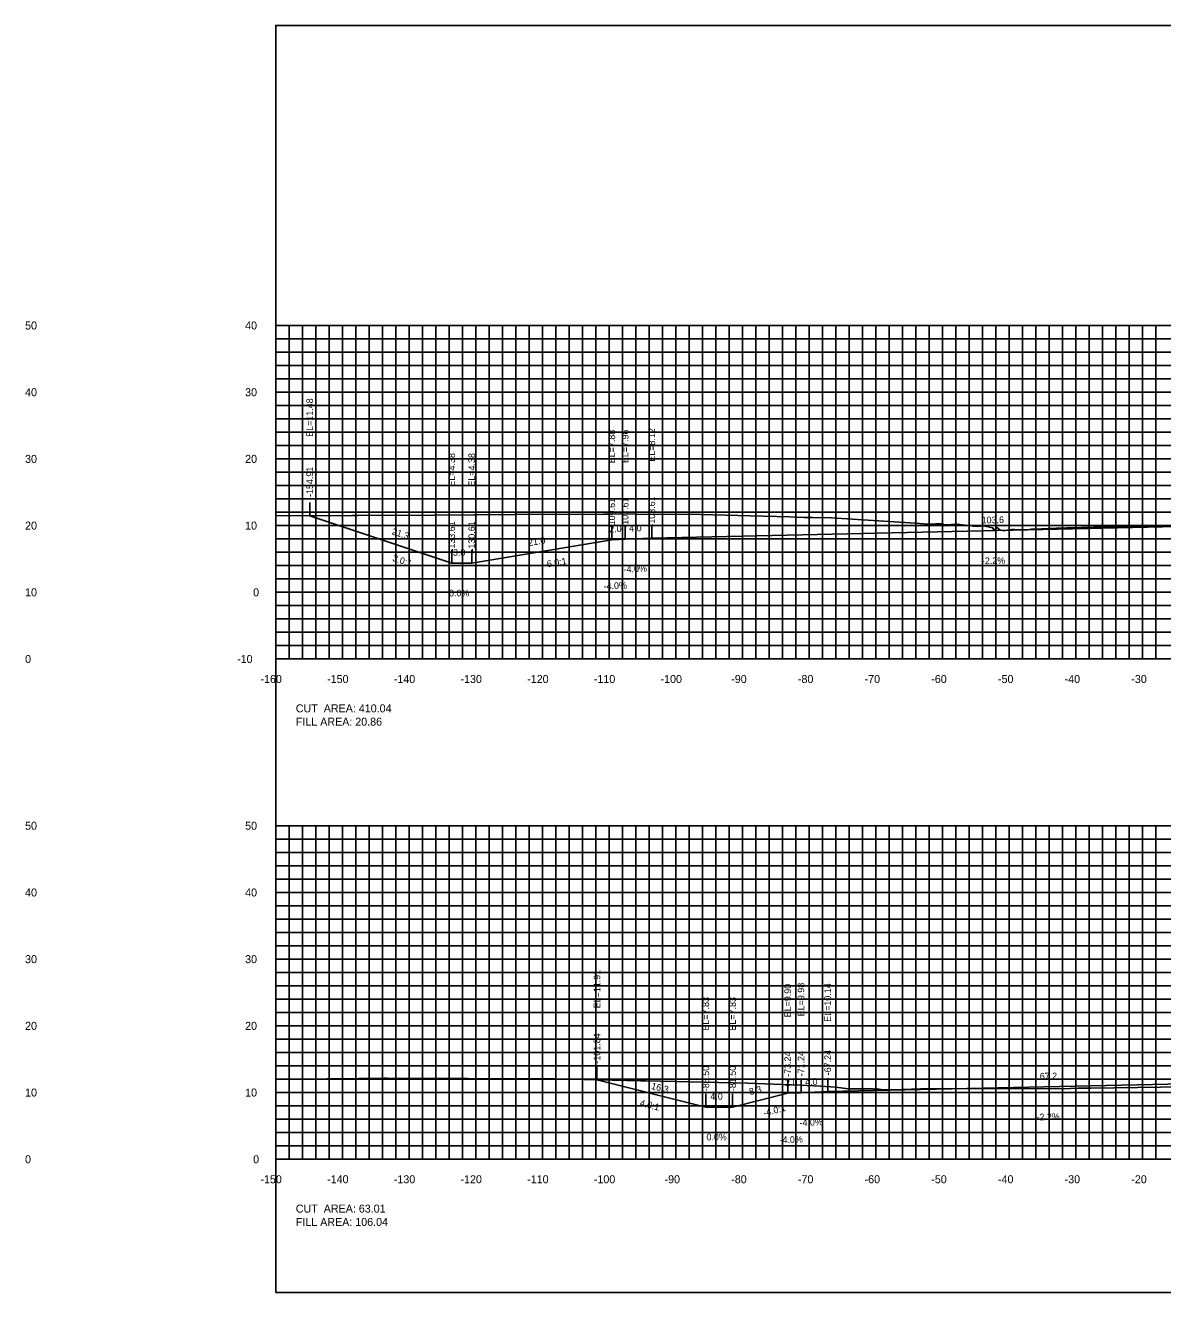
# Model space of a CAD drawing. Extents: x 1797419 to 1809236, y 248759 to 251512.
# Drawn here: x 1803463.4 to 1803634, y 250854.9 to 251044.9 of the extents above; entities that cross this region are included whole.
import ezdxf

# ---------------------------------------------------------------- set-up
doc = ezdxf.new("R2010")
doc.units = 0
for name, color, linetype in [('10', 7, 'Continuous'), ('3', 7, 'Continuous'), ('31', 7, 'Continuous'), ('4', 7, 'Continuous'), ('60', 7, 'Continuous'), ('ANNO-TXT', 7, 'Continuous'), ('CL-CNST', 7, 'Continuous'), ('Level 62', 7, 'Continuous'), ('M-ROADS', 7, 'Continuous')]:
    doc.layers.add(name, color=color, linetype=linetype)

msp = doc.modelspace()

# ---------------------------------------------------------------- linework, layer by layer
for p, q in [((1803506.09, 250971.37), (1803506.09, 250973.37)), ((1803551.39, 250967.77), (1803551.39, 250969.77)), ((1803553.39, 250967.85), (1803553.39, 250969.85)), ((1803557.39, 250968.01), (1803557.39, 250970.01)), ((1803527.39, 250964.27), (1803527.39, 250966.27)), ((1803530.39, 250964.27), (1803530.39, 250966.27)), ((1803549.16, 250886.8), (1803549.16, 250888.8)), ((1803577.77, 250884.79), (1803577.77, 250886.79)), ((1803579.77, 250884.87), (1803579.77, 250886.87)), ((1803583.77, 250885.03), (1803583.77, 250887.03)), ((1803565.49, 250882.72), (1803565.49, 250884.72)), ((1803569.5, 250882.72), (1803569.5, 250884.72))]:
    msp.add_line(p, q)
msp.add_lwpolyline([(1803501, 250854.89), (1803801, 250854.89), (1803801, 251044.89), (1803501, 251044.89)], close=True)
at = {"layer": '60'}
for p, q in [((1803500.94, 250999.89), (1803501, 250999.89)), ((1803501, 250949.89), (1803501, 250999.89)), ((1803510.94, 250989.89), (1803511, 250989.89)), ((1803510.94, 250979.89), (1803511, 250979.89)), ((1803510.94, 250969.89), (1803511, 250969.89)), ((1803510.94, 250959.89), (1803511, 250959.89)), ((1803501, 250949.89), (1803801, 250949.89)), ((1803510.94, 250949.89), (1803511, 250949.89)), ((1803511, 250949.83), (1803511, 250949.89)), ((1803521, 250949.83), (1803521, 250949.89)), ((1803531, 250949.83), (1803531, 250949.89)), ((1803541, 250949.83), (1803541, 250949.89)), ((1803551, 250949.83), (1803551, 250949.89)), ((1803561, 250949.83), (1803561, 250949.89)), ((1803571, 250949.83), (1803571, 250949.89)), ((1803581, 250949.83), (1803581, 250949.89)), ((1803591, 250949.83), (1803591, 250949.89)), ((1803601, 250949.83), (1803601, 250949.89)), ((1803611, 250949.83), (1803611, 250949.89)), ((1803621, 250949.83), (1803621, 250949.89)), ((1803631, 250949.83), (1803631, 250949.89)), ((1803500.94, 250924.89), (1803501, 250924.89)), ((1803501, 250874.89), (1803501, 250924.89)), ((1803500.94, 250914.89), (1803501, 250914.89)), ((1803500.94, 250904.89), (1803501, 250904.89)), ((1803500.94, 250894.89), (1803501, 250894.89)), ((1803500.94, 250884.89), (1803501, 250884.89)), ((1803500.94, 250874.89), (1803501, 250874.89)), ((1803501, 250874.89), (1803801, 250874.89)), ((1803501, 250874.83), (1803501, 250874.89)), ((1803511, 250874.83), (1803511, 250874.89)), ((1803521, 250874.83), (1803521, 250874.89)), ((1803531, 250874.83), (1803531, 250874.89)), ((1803541, 250874.83), (1803541, 250874.89)), ((1803551, 250874.83), (1803551, 250874.89)), ((1803561, 250874.83), (1803561, 250874.89)), ((1803571, 250874.83), (1803571, 250874.89)), ((1803581, 250874.83), (1803581, 250874.89)), ((1803591, 250874.83), (1803591, 250874.89)), ((1803601, 250874.83), (1803601, 250874.89)), ((1803611, 250874.83), (1803611, 250874.89)), ((1803621, 250874.83), (1803621, 250874.89)), ((1803631, 250874.83), (1803631, 250874.89))]:
    msp.add_line(p, q, dxfattribs=at)
at = {"layer": 'CL-CNST'}
for p, q in [((1803565.49, 250882.72), (1803549.16, 250886.8)), ((1803569.5, 250882.72), (1803565.49, 250882.72))]:
    msp.add_line(p, q, dxfattribs=at)
for points in [[(1803506.09, 250971.37), (1803527.39, 250964.27), (1803530.39, 250964.27), (1803551.39, 250967.77), (1803553.39, 250967.85), (1803557.39, 250968.01), (1803661, 250970.29), (1803692.83, 250970.99), (1803696.83, 250970.83), (1803698.83, 250970.75), (1803719.83, 250967.25), (1803722.83, 250967.25), (1803736.93, 250970.78)], [(1803569.5, 250882.72), (1803577.77, 250884.79), (1803579.77, 250884.87), (1803583.77, 250885.03), (1803651, 250886.51), (1803701.54, 250887.62), (1803705.54, 250887.46), (1803711.04, 250887.24), (1803723, 250884.27), (1803727, 250884.27)]]:
    msp.add_lwpolyline(points, dxfattribs=at)
at = {"layer": 'Level 62'}
for p, q in [((1803501, 250999.89), (1803801, 250999.89)), ((1803501, 250949.89), (1803501, 250999.89)), ((1803503, 250949.89), (1803503, 250999.89)), ((1803505, 250949.89), (1803505, 250999.89)), ((1803507, 250949.89), (1803507, 250999.89)), ((1803509, 250949.89), (1803509, 250999.89)), ((1803511, 250949.89), (1803511, 250999.89)), ((1803513, 250949.89), (1803513, 250999.89)), ((1803515, 250949.89), (1803515, 250999.89)), ((1803517, 250949.89), (1803517, 250999.89)), ((1803519, 250949.89), (1803519, 250999.89)), ((1803521, 250949.89), (1803521, 250999.89)), ((1803523, 250949.89), (1803523, 250999.89)), ((1803525, 250949.89), (1803525, 250999.89)), ((1803527, 250949.89), (1803527, 250999.89)), ((1803529, 250949.89), (1803529, 250999.89)), ((1803531, 250949.89), (1803531, 250999.89)), ((1803533, 250949.89), (1803533, 250999.89)), ((1803535, 250949.89), (1803535, 250999.89)), ((1803537, 250949.89), (1803537, 250999.89)), ((1803539, 250949.89), (1803539, 250999.89)), ((1803541, 250949.89), (1803541, 250999.89)), ((1803543, 250949.89), (1803543, 250999.89)), ((1803545, 250949.89), (1803545, 250999.89)), ((1803547, 250949.89), (1803547, 250999.89)), ((1803549, 250949.89), (1803549, 250999.89)), ((1803551, 250949.89), (1803551, 250999.89)), ((1803553, 250949.89), (1803553, 250999.89)), ((1803555, 250949.89), (1803555, 250999.89)), ((1803557, 250949.89), (1803557, 250999.89)), ((1803559, 250949.89), (1803559, 250999.89)), ((1803561, 250949.89), (1803561, 250999.89)), ((1803563, 250949.89), (1803563, 250999.89)), ((1803565, 250949.89), (1803565, 250999.89)), ((1803567, 250949.89), (1803567, 250999.89)), ((1803569, 250949.89), (1803569, 250999.89)), ((1803571, 250949.89), (1803571, 250999.89)), ((1803573, 250949.89), (1803573, 250999.89)), ((1803575, 250949.89), (1803575, 250999.89)), ((1803577, 250949.89), (1803577, 250999.89)), ((1803579, 250949.89), (1803579, 250999.89)), ((1803581, 250949.89), (1803581, 250999.89)), ((1803583, 250949.89), (1803583, 250999.89)), ((1803585, 250949.89), (1803585, 250999.89)), ((1803587, 250949.89), (1803587, 250999.89)), ((1803589, 250949.89), (1803589, 250999.89)), ((1803591, 250949.89), (1803591, 250999.89)), ((1803593, 250949.89), (1803593, 250999.89)), ((1803595, 250949.89), (1803595, 250999.89)), ((1803597, 250949.89), (1803597, 250999.89)), ((1803599, 250949.89), (1803599, 250999.89)), ((1803601, 250949.89), (1803601, 250999.89)), ((1803603, 250949.89), (1803603, 250999.89)), ((1803605, 250949.89), (1803605, 250999.89)), ((1803607, 250949.89), (1803607, 250999.89)), ((1803609, 250949.89), (1803609, 250999.89)), ((1803611, 250949.89), (1803611, 250999.89)), ((1803613, 250949.89), (1803613, 250999.89)), ((1803615, 250949.89), (1803615, 250999.89)), ((1803617, 250949.89), (1803617, 250999.89)), ((1803619, 250949.89), (1803619, 250999.89)), ((1803621, 250949.89), (1803621, 250999.89)), ((1803623, 250949.89), (1803623, 250999.89)), ((1803625, 250949.89), (1803625, 250999.89)), ((1803627, 250949.89), (1803627, 250999.89)), ((1803629, 250949.89), (1803629, 250999.89)), ((1803631, 250949.89), (1803631, 250999.89)), ((1803633, 250949.89), (1803633, 250999.89)), ((1803501, 250997.89), (1803801, 250997.89)), ((1803501, 250995.89), (1803801, 250995.89)), ((1803501, 250993.89), (1803801, 250993.89)), ((1803501, 250991.89), (1803801, 250991.89)), ((1803501, 250989.89), (1803801, 250989.89)), ((1803501, 250987.89), (1803801, 250987.89)), ((1803501, 250985.89), (1803801, 250985.89)), ((1803501, 250983.89), (1803801, 250983.89)), ((1803501, 250981.89), (1803801, 250981.89)), ((1803501, 250979.89), (1803801, 250979.89)), ((1803501, 250977.89), (1803801, 250977.89)), ((1803501, 250975.89), (1803801, 250975.89)), ((1803501, 250973.89), (1803801, 250973.89)), ((1803501, 250971.89), (1803801, 250971.89)), ((1803501, 250969.89), (1803801, 250969.89)), ((1803501, 250967.89), (1803801, 250967.89)), ((1803501, 250965.89), (1803801, 250965.89)), ((1803501, 250963.89), (1803801, 250963.89)), ((1803501, 250961.89), (1803801, 250961.89)), ((1803501, 250959.89), (1803801, 250959.89)), ((1803501, 250957.89), (1803801, 250957.89)), ((1803501, 250955.89), (1803801, 250955.89)), ((1803501, 250953.89), (1803801, 250953.89)), ((1803501, 250951.89), (1803801, 250951.89)), ((1803501, 250949.89), (1803801, 250949.89)), ((1803501, 250924.89), (1803801, 250924.89)), ((1803501, 250874.89), (1803501, 250924.89)), ((1803503, 250874.89), (1803503, 250924.89)), ((1803505, 250874.89), (1803505, 250924.89)), ((1803507, 250874.89), (1803507, 250924.89)), ((1803509, 250874.89), (1803509, 250924.89)), ((1803511, 250874.89), (1803511, 250924.89)), ((1803513, 250874.89), (1803513, 250924.89)), ((1803515, 250874.89), (1803515, 250924.89)), ((1803517, 250874.89), (1803517, 250924.89)), ((1803519, 250874.89), (1803519, 250924.89)), ((1803521, 250874.89), (1803521, 250924.89)), ((1803523, 250874.89), (1803523, 250924.89)), ((1803525, 250874.89), (1803525, 250924.89)), ((1803527, 250874.89), (1803527, 250924.89)), ((1803529, 250874.89), (1803529, 250924.89)), ((1803531, 250874.89), (1803531, 250924.89)), ((1803533, 250874.89), (1803533, 250924.89)), ((1803535, 250874.89), (1803535, 250924.89)), ((1803537, 250874.89), (1803537, 250924.89)), ((1803539, 250874.89), (1803539, 250924.89)), ((1803541, 250874.89), (1803541, 250924.89)), ((1803543, 250874.89), (1803543, 250924.89)), ((1803545, 250874.89), (1803545, 250924.89)), ((1803547, 250874.89), (1803547, 250924.89)), ((1803549, 250874.89), (1803549, 250924.89)), ((1803551, 250874.89), (1803551, 250924.89)), ((1803553, 250874.89), (1803553, 250924.89)), ((1803555, 250874.89), (1803555, 250924.89)), ((1803557, 250874.89), (1803557, 250924.89)), ((1803559, 250874.89), (1803559, 250924.89)), ((1803561, 250874.89), (1803561, 250924.89)), ((1803563, 250874.89), (1803563, 250924.89)), ((1803565, 250874.89), (1803565, 250924.89)), ((1803567, 250874.89), (1803567, 250924.89)), ((1803569, 250874.89), (1803569, 250924.89)), ((1803571, 250874.89), (1803571, 250924.89)), ((1803573, 250874.89), (1803573, 250924.89)), ((1803575, 250874.89), (1803575, 250924.89)), ((1803577, 250874.89), (1803577, 250924.89)), ((1803579, 250874.89), (1803579, 250924.89)), ((1803581, 250874.89), (1803581, 250924.89)), ((1803583, 250874.89), (1803583, 250924.89)), ((1803585, 250874.89), (1803585, 250924.89)), ((1803587, 250874.89), (1803587, 250924.89)), ((1803589, 250874.89), (1803589, 250924.89)), ((1803591, 250874.89), (1803591, 250924.89)), ((1803593, 250874.89), (1803593, 250924.89)), ((1803595, 250874.89), (1803595, 250924.89)), ((1803597, 250874.89), (1803597, 250924.89)), ((1803599, 250874.89), (1803599, 250924.89)), ((1803601, 250874.89), (1803601, 250924.89)), ((1803603, 250874.89), (1803603, 250924.89)), ((1803605, 250874.89), (1803605, 250924.89)), ((1803607, 250874.89), (1803607, 250924.89)), ((1803609, 250874.89), (1803609, 250924.89)), ((1803611, 250874.89), (1803611, 250924.89)), ((1803613, 250874.89), (1803613, 250924.89)), ((1803615, 250874.89), (1803615, 250924.89)), ((1803617, 250874.89), (1803617, 250924.89)), ((1803619, 250874.89), (1803619, 250924.89)), ((1803621, 250874.89), (1803621, 250924.89)), ((1803623, 250874.89), (1803623, 250924.89)), ((1803625, 250874.89), (1803625, 250924.89)), ((1803627, 250874.89), (1803627, 250924.89)), ((1803629, 250874.89), (1803629, 250924.89)), ((1803631, 250874.89), (1803631, 250924.89)), ((1803633, 250874.89), (1803633, 250924.89)), ((1803501, 250922.89), (1803801, 250922.89)), ((1803501, 250920.89), (1803801, 250920.89)), ((1803501, 250918.89), (1803801, 250918.89)), ((1803501, 250916.89), (1803801, 250916.89)), ((1803501, 250914.89), (1803801, 250914.89)), ((1803501, 250912.89), (1803801, 250912.89)), ((1803501, 250910.89), (1803801, 250910.89)), ((1803501, 250908.89), (1803801, 250908.89)), ((1803501, 250906.89), (1803801, 250906.89)), ((1803501, 250904.89), (1803801, 250904.89)), ((1803501, 250902.89), (1803801, 250902.89)), ((1803501, 250900.89), (1803801, 250900.89)), ((1803501, 250898.89), (1803801, 250898.89)), ((1803501, 250896.89), (1803801, 250896.89)), ((1803501, 250894.89), (1803801, 250894.89)), ((1803501, 250892.89), (1803801, 250892.89)), ((1803501, 250890.89), (1803801, 250890.89)), ((1803501, 250888.89), (1803801, 250888.89)), ((1803501, 250886.89), (1803801, 250886.89)), ((1803501, 250884.89), (1803801, 250884.89)), ((1803501, 250882.89), (1803801, 250882.89)), ((1803501, 250880.89), (1803801, 250880.89)), ((1803501, 250878.89), (1803801, 250878.89)), ((1803501, 250876.89), (1803801, 250876.89)), ((1803501, 250874.89), (1803801, 250874.89))]:
    msp.add_line(p, q, dxfattribs=at)
at = {"layer": 'M-ROADS'}
for points in [[(1803501, 250971.35), (1803512.51, 250971.4), (1803513.25, 250971.4), (1803524.76, 250971.46), (1803530.75, 250971.51), (1803530.97, 250971.51), (1803531.21, 250971.51), (1803542.46, 250971.59), (1803545.94, 250971.57), (1803550.15, 250971.59), (1803551.08, 250971.6), (1803552.68, 250971.63), (1803557.22, 250971.57), (1803559.7, 250971.58), (1803564.7, 250971.57), (1803572.2, 250971.34), (1803578.09, 250971.18), (1803580.26, 250971.12), (1803580.78, 250971.11), (1803581.49, 250971.08), (1803581.54, 250971.08), (1803584.35, 250971.07), (1803596.87, 250970.25), (1803598.83, 250970.11), (1803599.91, 250970.13), (1803600.86, 250970.13), (1803601.12, 250970.06), (1803601.4, 250969.98), (1803603.11, 250970.12), (1803604.89, 250969.92), (1803605.26, 250969.91), (1803605.58, 250969.82), (1803605.95, 250969.8), (1803606.29, 250969.75), (1803607.08, 250969.85), (1803608.54, 250969.54), (1803608.61, 250969.29), (1803609.01, 250969.33), (1803609.01, 250969.5), (1803609.02, 250969.39), (1803609.06, 250969.66), (1803609.38, 250969.41), (1803609.67, 250969.19), (1803609.96, 250969.16), (1803610.24, 250969.17), (1803610.44, 250969.18), (1803611.38, 250969.3), (1803611.52, 250969.32), (1803611.77, 250969.3), (1803613.4, 250969.25), (1803614.02, 250969.32), (1803614.26, 250969.33), (1803614.67, 250969.35), (1803618.09, 250969.48), (1803619.58, 250969.54), (1803619.92, 250969.53), (1803625.57, 250969.7), (1803625.89, 250969.7), (1803626.17, 250969.7), (1803626.57, 250969.72), (1803636.87, 250969.96)], [(1803501, 250886.89), (1803508.6, 250886.96), (1803513.42, 250887.02), (1803517.23, 250887.04), (1803517.7, 250887.04), (1803541.84, 250886.94), (1803542.95, 250886.93), (1803555.69, 250886.67), (1803555.93, 250886.66), (1803556.56, 250886.63), (1803571.75, 250886.28), (1803579.67, 250886.02), (1803582.71, 250885.84), (1803584.98, 250885.7), (1803586.84, 250885.44), (1803587.18, 250885.45), (1803587.48, 250885.45), (1803590.57, 250885.44), (1803590.65, 250885.42), (1803590.81, 250885.42), (1803590.85, 250885.43), (1803591.18, 250885.44), (1803591.46, 250885.41), (1803592.16, 250885.29), (1803594.98, 250885.37), (1803597.66, 250885.44), (1803620.11, 250885.5), (1803621.35, 250885.53), (1803623.28, 250885.56), (1803633.67, 250885.72), (1803642.87, 250885.87)]]:
    msp.add_lwpolyline(points, dxfattribs=at)

# ---------------------------------------------------------------- texts
for s, rotation, p in [('3.0:1', 341.5651, (1803518.41, 250964.63)), ('-6.0:1', 9.4623, (1803541.3, 250963.56)), ('4.0:1', 345.9638, (1803555.52, 250882.89)), ('-4.0:1', 14.0362, (1803574.24, 250881.33))]:
    msp.add_text(s, height=1, rotation=rotation).set_placement(p)
at = {"layer": '10'}
for s, p in [('-160', (1803498.7, 250946.29)), ('-150', (1803508.7, 250946.29)), ('-140', (1803518.7, 250946.29)), ('-130', (1803528.7, 250946.29)), ('-120', (1803538.7, 250946.29)), ('-110', (1803548.7, 250946.29)), ('-100', (1803558.7, 250946.29)), ('-90', (1803569.3, 250946.29)), ('-80', (1803579.3, 250946.29)), ('-70', (1803589.3, 250946.29)), ('-60', (1803599.3, 250946.29)), ('-50', (1803609.3, 250946.29)), ('-40', (1803619.3, 250946.29)), ('-30', (1803629.3, 250946.29)), ('-150', (1803498.7, 250871.29)), ('-140', (1803508.7, 250871.29)), ('-130', (1803518.7, 250871.29)), ('-120', (1803528.7, 250871.29)), ('-110', (1803538.7, 250871.29)), ('-100', (1803548.7, 250871.29)), ('-90', (1803559.3, 250871.29)), ('-80', (1803569.3, 250871.29)), ('-70', (1803579.3, 250871.29)), ('-60', (1803589.3, 250871.29)), ('-50', (1803599.3, 250871.29)), ('-40', (1803609.3, 250871.29)), ('-30', (1803619.3, 250871.29)), ('-20', (1803629.3, 250871.29))]:
    msp.add_text(s, height=1.2, dxfattribs=at).set_placement(p)
at = {"layer": '3'}
for s, p in [('EL=11.48', (1803506.59, 250983.2)), ('EL=8.12', (1803557.89, 250979.48)), ('EL=7.88', (1803551.89, 250979.24)), ('EL=7.96', (1803553.89, 250979.27)), ('EL=4.38', (1803527.89, 250975.74)), ('EL=4.38', (1803530.89, 250975.74)), ('-154.91', (1803506.59, 250974.18)), ('-109.61', (1803551.89, 250969.49)), ('-107.61', (1803553.89, 250969.57)), ('-103.61', (1803557.89, 250969.73)), ('-133.61', (1803527.89, 250965.99)), ('-130.61', (1803530.89, 250965.99)), ('EL=11.91', (1803549.66, 250897.53)), ('EL=9.90', (1803578.27, 250896.17)), ('EL=9.98', (1803580.27, 250896.33)), ('EL=10.14', (1803584.27, 250895.5)), ('EL=7.83', (1803565.99, 250894.19)), ('EL=7.83', (1803570, 250894.19)), ('-101.84', (1803549.66, 250889.23)), ('-67.24', (1803584.27, 250887.48)), ('-73.24', (1803578.27, 250887.24)), ('-71.24', (1803580.27, 250887.32)), ('-85.50', (1803565.99, 250885.1)), ('-81.50', (1803570, 250885.1))]:
    msp.add_text(s, height=1, rotation=90, dxfattribs=at).set_placement(p)
at = {"layer": '31'}
for s, p in [('50', (1803463.4, 250999.29)), ('40', (1803496.4, 250999.29)), ('40', (1803463.4, 250989.29)), ('30', (1803496.4, 250989.29)), ('30', (1803463.4, 250979.29)), ('20', (1803496.4, 250979.29)), ('20', (1803463.4, 250969.29)), ('10', (1803496.4, 250969.29)), ('10', (1803463.4, 250959.29)), ('0', (1803497.6, 250959.29)), ('0', (1803463.4, 250949.29)), ('-10', (1803495.2, 250949.29)), ('50', (1803463.4, 250924.29)), ('50', (1803496.4, 250924.29)), ('40', (1803463.4, 250914.29)), ('40', (1803496.4, 250914.29)), ('30', (1803463.4, 250904.29)), ('30', (1803496.4, 250904.29)), ('20', (1803463.4, 250894.29)), ('20', (1803496.4, 250894.29)), ('10', (1803463.4, 250884.29)), ('10', (1803496.4, 250884.29)), ('0', (1803463.4, 250874.29)), ('0', (1803497.6, 250874.29))]:
    msp.add_text(s, height=1.2, dxfattribs=at).set_placement(p)
at = {"layer": '4'}
for s, rotation, p in [('103.6', 1.2603, (1803606.87, 250970.2)), ('21.3', 341.5651, (1803518.32, 250968.61)), ('2.0', 2.2906, (1803551.02, 250968.86)), ('4.0', 2.2906, (1803554.02, 250968.98)), ('21.0', 9.4623, (1803538.92, 250966.81)), ('-4.0%', 2.2906, (1803553.18, 250962.84)), ('-2.2%', 1.2603, (1803606.9, 250964.1)), ('-4.0%', 2.2906, (1803550.18, 250960.31)), ('67.2', 1.2603, (1803615.58, 250886.83)), ('16.3', 345.9638, (1803557.23, 250885.45)), ('8.3', 14.0362, (1803572.12, 250884.51)), ('2.0', 2.2906, (1803577.4, 250885.87)), ('4.0', 2.2906, (1803580.4, 250885.99)), ('-2.2%', 1.2603, (1803615.09, 250880.72)), ('-4.0%', 2.2906, (1803579.56, 250879.86)), ('-4.0%', 2.2906, (1803576.56, 250877.27))]:
    msp.add_text(s, height=1, rotation=rotation, dxfattribs=at).set_placement(p)
for s, p in [('3.0', (1803527.57, 250965.37)), ('0.0%', (1803526.98, 250959.27)), ('4.0', (1803566.17, 250883.82)), ('0.0%', (1803565.58, 250877.72))]:
    msp.add_text(s, height=1, dxfattribs=at).set_placement(p)
at = {"layer": '60'}
for p in [(1803511, 250949.89), (1803501, 250874.89)]:
    msp.add_text('-', height=0.0001, dxfattribs=at).set_placement(p)
at = {"layer": 'ANNO-TXT'}
for s, p in [('CUT  AREA: 410.04', (1803504, 250941.89)), ('FILL AREA: 20.86', (1803504, 250939.89)), ('CUT  AREA: 63.01', (1803504, 250866.89)), ('FILL AREA: 106.04', (1803504, 250864.89))]:
    msp.add_text(s, height=1.2, dxfattribs=at).set_placement(p)

doc.saveas('drawing.dxf')
